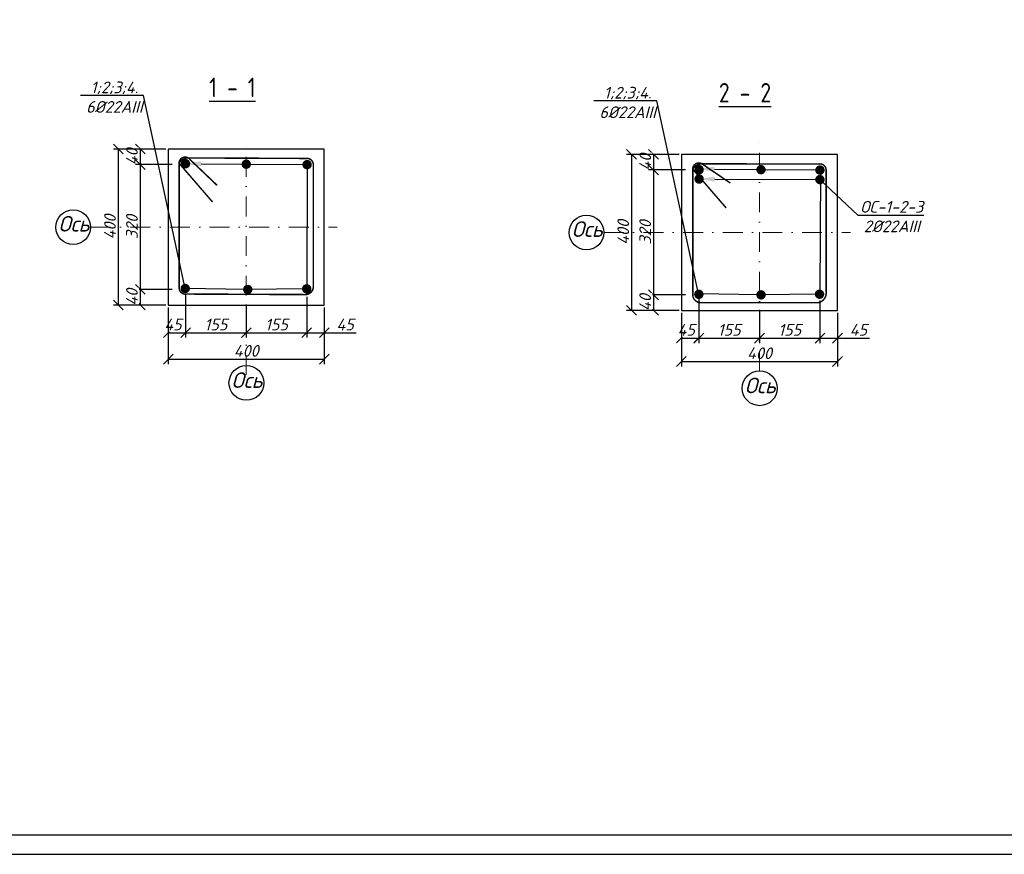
# Model space of a CAD drawing. Header units: millimetres. Extents: x -33345 to 4712671, y -3392 to 121473.
# Tile 519 of 656: x 2599785 to 2625015, y 44501 to 65899. Entities that reach past the tile are written whole.
import ezdxf
from ezdxf import colors
from ezdxf.entities.mleader import LeaderData, LeaderLine
from ezdxf.math import Vec2, Vec3

# ---------------------------------------------------------------- set-up
doc = ezdxf.new("R2010")
doc.units = ezdxf.units.MM
doc.linetypes.add('DASHDOTX2', pattern=[50.8, 25.4, -12.7, 0, -12.7])
doc.layers.add('0.25', color=7, linetype='Continuous', lineweight=25)
doc.layers.add('ACO-текст', color=7, linetype='Continuous', lineweight=20)
doc.layers.add('_линия', color=7, linetype='Continuous')
doc.layers.add('Лист', color=7, linetype='Continuous')
doc.styles.add('#_text', font='CS_Gost2304.shx')
doc.styles.add('_text', font='isocpeui.ttf')
doc.styles.add('ISOCPEUR_1.00', font='isocpeui.ttf')
doc.styles.add('RUSS', font='RUSS.shx', dxfattribs={"width": 0.8, "oblique": 15, "height": 250})
doc.styles.add('simplex 300', font='isocpeui.ttf', dxfattribs={"height": 300})
doc.styles.get("Standard").update_dxf_attribs({"font": 'arial.ttf'})
doc.dimstyles.new('М 100', dxfattribs={"dimscale": 100, "dimtxt": 3, "dimasz": 2.5, "dimexe": 1.25, "dimexo": 0.625, "dimtad": 1, "dimdec": 0, "dimtxsty": 'Standard', "dimblk": 'OBLIQUE', "dimcen": 2.5, "dimadec": 0, "dimazin": 0, "dimtfac": 1, "dimtdec": 0, "dimtmove": 0, "dimatfit": 3, "dimfxl": 1, "dimtfill": 1, "dimarcsym": 0})

# ---------------------------------------------------------------- blocks, each defined once
blk = doc.blocks.new('*U327')
at = {"layer": '0.25', "color": 5, "linetype": 'Continuous', "lineweight": 25, "ltscale": 100}
blk.add_lwpolyline([(-125914, 0), (0, 0), (0, 42000), (-125914, 42000), (-125914, 0)], dxfattribs=at)
at = {"layer": '0.25', "color": 7, "linetype": 'Continuous', "lineweight": 30, "ltscale": 100}
blk.add_lwpolyline([(-123914, 500), (-500, 500), (-500, 41500), (-123914, 41500), (-123914, 500)], dxfattribs=at)
blk = doc.blocks.new('_Oblique')
at = {"color": 0, "linetype": 'ByBlock', "lineweight": -2}
blk.add_line((-0.5, -0.5), (0.5, 0.5), dxfattribs=at)
blk = doc.blocks.new('*D1434')
at = {"color": 0, "lineweight": -2, "ltscale": 100, "transparency": 16777216}
for p, q in [((2617188, 58796), (2617188, 57611)), ((2616742, 58384), (2616742, 57611)), ((2616742, 57736), (2617188, 57736))]:
    blk.add_line(p, q, dxfattribs=at)
at = {"layer": 'Defpoints', "color": 0, "ltscale": 100, "transparency": 16777216}
for p in [(2617188, 58858), (2616742, 58446)]:
    blk.add_point(p, dxfattribs=at)
at = {"color": 0, "lineweight": -2, "ltscale": 100, "transparency": 16777216, "xscale": 250, "yscale": 250, "zscale": 250, "rotation": 180}
blk.add_blockref('_Oblique', (2616742, 57736), dxfattribs=at)
at = {"color": 0, "lineweight": -2, "ltscale": 100, "transparency": 16777216, "xscale": 250, "yscale": 250, "zscale": 250}
blk.add_blockref('_Oblique', (2617188, 57736), dxfattribs=at)
at = {"color": 0, "ltscale": 100, "transparency": 16777216, "insert": (2616865, 57948), "char_height": 300, "attachment_point": 5, "style": 'ISOCPEUR_1.00', "bg_fill": 3, "box_fill_scale": 1.1, "bg_fill_color": 256, "bg_fill_true_color": 13158600, "bg_fill_transparency": 0}
blk.add_mtext('45', dxfattribs=at)
at = {"layer": 'Defpoints', "color": 0, "ltscale": 100, "transparency": 16777216}
blk.add_point((2617188, 57736), dxfattribs=at)
blk = doc.blocks.new('*D1435')
at = {"color": 0, "lineweight": -2, "ltscale": 100, "transparency": 16777216}
for p, q in [((2617188, 58728), (2617188, 57610)), ((2618742, 58458), (2618742, 57610)), ((2617188, 57735), (2618742, 57735))]:
    blk.add_line(p, q, dxfattribs=at)
at = {"layer": 'Defpoints', "color": 0, "ltscale": 100, "transparency": 16777216}
for p in [(2617188, 58790), (2618742, 58521), (2618742, 57735)]:
    blk.add_point(p, dxfattribs=at)
at = {"color": 0, "lineweight": -2, "ltscale": 100, "transparency": 16777216, "xscale": 250, "yscale": 250, "zscale": 250, "rotation": 180}
blk.add_blockref('_Oblique', (2617188, 57735), dxfattribs=at)
at = {"color": 0, "lineweight": -2, "ltscale": 100, "transparency": 16777216, "xscale": 250, "yscale": 250, "zscale": 250}
blk.add_blockref('_Oblique', (2618742, 57735), dxfattribs=at)
at = {"color": 0, "ltscale": 100, "transparency": 16777216, "insert": (2617965, 57947), "char_height": 300, "attachment_point": 5, "style": 'ISOCPEUR_1.00', "bg_fill": 3, "box_fill_scale": 1.1, "bg_fill_color": 256, "bg_fill_true_color": 13158600, "bg_fill_transparency": 0}
blk.add_mtext('155', dxfattribs=at)
blk = doc.blocks.new('*D1436')
at = {"color": 0, "lineweight": -2, "ltscale": 100, "transparency": 16777216}
for p, q in [((2620291, 58704), (2620291, 57610)), ((2620742, 58384), (2620742, 57610)), ((2620291, 57735), (2620742, 57735)), ((2620742, 57735), (2621561, 57735))]:
    blk.add_line(p, q, dxfattribs=at)
at = {"layer": 'Defpoints', "color": 0, "ltscale": 100, "transparency": 16777216}
for p in [(2620291, 58766), (2620742, 58446), (2620742, 57735)]:
    blk.add_point(p, dxfattribs=at)
at = {"color": 0, "lineweight": -2, "ltscale": 100, "transparency": 16777216, "xscale": 250, "yscale": 250, "zscale": 250, "rotation": 180}
blk.add_blockref('_Oblique', (2620291, 57735), dxfattribs=at)
at = {"color": 0, "lineweight": -2, "ltscale": 100, "transparency": 16777216, "xscale": 250, "yscale": 250, "zscale": 250}
blk.add_blockref('_Oblique', (2620742, 57735), dxfattribs=at)
at = {"color": 0, "ltscale": 100, "transparency": 16777216, "insert": (2621277, 57947), "char_height": 300, "attachment_point": 5, "style": 'ISOCPEUR_1.00', "bg_fill": 3, "box_fill_scale": 1.1, "bg_fill_color": 256, "bg_fill_true_color": 13158600, "bg_fill_transparency": 0}
blk.add_mtext('45', dxfattribs=at)
blk = doc.blocks.new('*D1437')
at = {"color": 0, "lineweight": -2, "ltscale": 100, "transparency": 16777216}
for p, q in [((2616742, 58384), (2616742, 57010)), ((2620742, 58384), (2620742, 57010)), ((2616742, 57135), (2620742, 57135))]:
    blk.add_line(p, q, dxfattribs=at)
at = {"layer": 'Defpoints', "color": 0, "ltscale": 100, "transparency": 16777216}
for p in [(2616742, 58446), (2620742, 58446), (2620742, 57135)]:
    blk.add_point(p, dxfattribs=at)
at = {"color": 0, "lineweight": -2, "ltscale": 100, "transparency": 16777216, "xscale": 250, "yscale": 250, "zscale": 250, "rotation": 180}
blk.add_blockref('_Oblique', (2616742, 57135), dxfattribs=at)
at = {"color": 0, "lineweight": -2, "ltscale": 100, "transparency": 16777216, "xscale": 250, "yscale": 250, "zscale": 250}
blk.add_blockref('_Oblique', (2620742, 57135), dxfattribs=at)
at = {"color": 0, "ltscale": 100, "transparency": 16777216, "insert": (2618742, 57347), "char_height": 300, "attachment_point": 5, "style": 'ISOCPEUR_1.00', "bg_fill": 3, "box_fill_scale": 1.1, "bg_fill_color": 256, "bg_fill_true_color": 13158600, "bg_fill_transparency": 0}
blk.add_mtext('400', dxfattribs=at)
blk = doc.blocks.new('*D1438')
at = {"color": 0, "lineweight": -2, "ltscale": 100, "transparency": 16777216}
for p, q in [((2616680, 62446), (2615902, 62446)), ((2616027, 62446), (2616027, 62046)), ((2616843, 62046), (2615902, 62046))]:
    blk.add_line(p, q, dxfattribs=at)
at = {"layer": 'Defpoints', "color": 0, "ltscale": 100, "transparency": 16777216}
for p in [(2616742, 62446), (2616905, 62046)]:
    blk.add_point(p, dxfattribs=at)
at = {"color": 0, "lineweight": -2, "ltscale": 100, "transparency": 16777216, "xscale": 250, "yscale": 250, "zscale": 250}
for p, rotation in [((2616027, 62446), 90), ((2616027, 62046), 270)]:
    blk.add_blockref('_Oblique', p, dxfattribs=dict(at, rotation=rotation))
at = {"color": 0, "ltscale": 100, "transparency": 16777216, "insert": (2615814, 62246), "char_height": 300, "attachment_point": 5, "rotation": 90, "style": 'ISOCPEUR_1.00', "bg_fill": 3, "box_fill_scale": 1.1, "bg_fill_color": 256, "bg_fill_true_color": 13158600, "bg_fill_transparency": 0}
blk.add_mtext('40', dxfattribs=at)
at = {"layer": 'Defpoints', "color": 0, "ltscale": 100, "transparency": 16777216}
blk.add_point((2616027, 62046), dxfattribs=at)
blk = doc.blocks.new('*D1439')
at = {"color": 0, "lineweight": -2, "ltscale": 100, "transparency": 16777216}
for p, q in [((2616326, 62046), (2615900, 62046)), ((2616025, 62046), (2616025, 58846)), ((2616845, 58846), (2615900, 58846))]:
    blk.add_line(p, q, dxfattribs=at)
at = {"layer": 'Defpoints', "color": 0, "ltscale": 100, "transparency": 16777216}
for p in [(2616389, 62046), (2616025, 58846), (2616907, 58846)]:
    blk.add_point(p, dxfattribs=at)
at = {"color": 0, "lineweight": -2, "ltscale": 100, "transparency": 16777216, "xscale": 250, "yscale": 250, "zscale": 250}
for p, rotation in [((2616025, 62046), 90), ((2616025, 58846), 270)]:
    blk.add_blockref('_Oblique', p, dxfattribs=dict(at, rotation=rotation))
at = {"color": 0, "ltscale": 100, "transparency": 16777216, "insert": (2615813, 60446), "char_height": 300, "attachment_point": 5, "rotation": 90, "style": 'ISOCPEUR_1.00', "bg_fill": 3, "box_fill_scale": 1.1, "bg_fill_color": 256, "bg_fill_true_color": 13158600, "bg_fill_transparency": 0}
blk.add_mtext('320', dxfattribs=at)
blk = doc.blocks.new('*D1440')
at = {"color": 0, "lineweight": -2, "ltscale": 100, "transparency": 16777216}
for p, q in [((2616845, 58846), (2615900, 58846)), ((2616025, 58846), (2616025, 58446)), ((2616680, 58446), (2615900, 58446))]:
    blk.add_line(p, q, dxfattribs=at)
at = {"layer": 'Defpoints', "color": 0, "ltscale": 100, "transparency": 16777216}
for p in [(2616907, 58846), (2616742, 58446)]:
    blk.add_point(p, dxfattribs=at)
at = {"color": 0, "lineweight": -2, "ltscale": 100, "transparency": 16777216, "xscale": 250, "yscale": 250, "zscale": 250}
for p, rotation in [((2616025, 58846), 90), ((2616025, 58446), 270)]:
    blk.add_blockref('_Oblique', p, dxfattribs=dict(at, rotation=rotation))
at = {"color": 0, "ltscale": 100, "transparency": 16777216, "insert": (2615813, 58646), "char_height": 300, "attachment_point": 5, "rotation": 90, "style": 'ISOCPEUR_1.00', "bg_fill": 3, "box_fill_scale": 1.1, "bg_fill_color": 256, "bg_fill_true_color": 13158600, "bg_fill_transparency": 0}
blk.add_mtext('40', dxfattribs=at)
at = {"layer": 'Defpoints', "color": 0, "ltscale": 100, "transparency": 16777216}
blk.add_point((2616025, 58446), dxfattribs=at)
blk = doc.blocks.new('*D1441')
at = {"color": 0, "lineweight": -2, "ltscale": 100, "transparency": 16777216}
for p, q in [((2616680, 62446), (2615338, 62446)), ((2615463, 62446), (2615463, 58446)), ((2616680, 58446), (2615338, 58446))]:
    blk.add_line(p, q, dxfattribs=at)
at = {"layer": 'Defpoints', "color": 0, "ltscale": 100, "transparency": 16777216}
for p in [(2616742, 62446), (2615463, 58446), (2616742, 58446)]:
    blk.add_point(p, dxfattribs=at)
at = {"color": 0, "lineweight": -2, "ltscale": 100, "transparency": 16777216, "xscale": 250, "yscale": 250, "zscale": 250}
for p, rotation in [((2615463, 62446), 90), ((2615463, 58446), 270)]:
    blk.add_blockref('_Oblique', p, dxfattribs=dict(at, rotation=rotation))
at = {"color": 0, "ltscale": 100, "transparency": 16777216, "insert": (2615251, 60446), "char_height": 300, "attachment_point": 5, "rotation": 90, "style": 'ISOCPEUR_1.00', "bg_fill": 3, "box_fill_scale": 1.1, "bg_fill_color": 256, "bg_fill_true_color": 13158600, "bg_fill_transparency": 0}
blk.add_mtext('400', dxfattribs=at)
blk = doc.blocks.new('*D1442')
at = {"color": 0, "lineweight": -2, "ltscale": 20, "transparency": 16777216}
for p, q in [((2618742, 58458), (2618742, 57610)), ((2620291, 58384), (2620291, 57610)), ((2618742, 57735), (2620291, 57735))]:
    blk.add_line(p, q, dxfattribs=at)
at = {"layer": 'Defpoints', "color": 0, "ltscale": 20, "transparency": 16777216}
for p in [(2618742, 58521), (2620291, 58446), (2620291, 57735)]:
    blk.add_point(p, dxfattribs=at)
at = {"color": 0, "lineweight": -2, "ltscale": 20, "transparency": 16777216, "xscale": 250, "yscale": 250, "zscale": 250, "rotation": 180}
blk.add_blockref('_Oblique', (2618742, 57735), dxfattribs=at)
at = {"color": 0, "lineweight": -2, "ltscale": 20, "transparency": 16777216, "xscale": 250, "yscale": 250, "zscale": 250}
blk.add_blockref('_Oblique', (2620291, 57735), dxfattribs=at)
at = {"color": 0, "ltscale": 20, "transparency": 16777216, "insert": (2619517, 57947), "char_height": 300, "attachment_point": 5, "style": 'ISOCPEUR_1.00', "bg_fill": 3, "box_fill_scale": 1.1, "bg_fill_color": 256, "bg_fill_true_color": 13158600, "bg_fill_transparency": 0}
blk.add_mtext('155', dxfattribs=at)
blk = doc.blocks.new('*D1443')
at = {"color": 0, "lineweight": -2, "ltscale": 100, "transparency": 16777216}
for p, q in [((2604036, 58883), (2604036, 57748)), ((2603591, 58521), (2603591, 57748)), ((2603591, 57873), (2604036, 57873))]:
    blk.add_line(p, q, dxfattribs=at)
at = {"layer": 'Defpoints', "color": 0, "ltscale": 100, "transparency": 16777216}
for p in [(2604036, 58945), (2603591, 58583)]:
    blk.add_point(p, dxfattribs=at)
at = {"color": 0, "lineweight": -2, "ltscale": 100, "transparency": 16777216, "xscale": 250, "yscale": 250, "zscale": 250, "rotation": 180}
blk.add_blockref('_Oblique', (2603591, 57873), dxfattribs=at)
at = {"color": 0, "lineweight": -2, "ltscale": 100, "transparency": 16777216, "xscale": 250, "yscale": 250, "zscale": 250}
blk.add_blockref('_Oblique', (2604036, 57873), dxfattribs=at)
at = {"color": 0, "ltscale": 100, "transparency": 16777216, "insert": (2603713, 58085), "char_height": 300, "attachment_point": 5, "style": 'ISOCPEUR_1.00', "bg_fill": 3, "box_fill_scale": 1.1, "bg_fill_color": 256, "bg_fill_true_color": 13158600, "bg_fill_transparency": 0}
blk.add_mtext('45', dxfattribs=at)
at = {"layer": 'Defpoints', "color": 0, "ltscale": 100, "transparency": 16777216}
blk.add_point((2604036, 57873), dxfattribs=at)
blk = doc.blocks.new('*D1444')
at = {"color": 0, "lineweight": -2, "ltscale": 100, "transparency": 16777216}
for p, q in [((2604036, 58815), (2604036, 57747)), ((2605591, 58596), (2605591, 57747)), ((2604036, 57872), (2605591, 57872))]:
    blk.add_line(p, q, dxfattribs=at)
at = {"layer": 'Defpoints', "color": 0, "ltscale": 100, "transparency": 16777216}
for p in [(2604036, 58877), (2605591, 58658), (2605591, 57872)]:
    blk.add_point(p, dxfattribs=at)
at = {"color": 0, "lineweight": -2, "ltscale": 100, "transparency": 16777216, "xscale": 250, "yscale": 250, "zscale": 250, "rotation": 180}
blk.add_blockref('_Oblique', (2604036, 57872), dxfattribs=at)
at = {"color": 0, "lineweight": -2, "ltscale": 100, "transparency": 16777216, "xscale": 250, "yscale": 250, "zscale": 250}
blk.add_blockref('_Oblique', (2605591, 57872), dxfattribs=at)
at = {"color": 0, "ltscale": 100, "transparency": 16777216, "insert": (2604813, 58084), "char_height": 300, "attachment_point": 5, "style": 'ISOCPEUR_1.00', "bg_fill": 3, "box_fill_scale": 1.1, "bg_fill_color": 256, "bg_fill_true_color": 13158600, "bg_fill_transparency": 0}
blk.add_mtext('155', dxfattribs=at)
blk = doc.blocks.new('*D1445')
at = {"color": 0, "lineweight": -2, "ltscale": 100, "transparency": 16777216}
for p, q in [((2607139, 58791), (2607139, 57747)), ((2607591, 58521), (2607591, 57747)), ((2607139, 57872), (2607591, 57872)), ((2607591, 57872), (2608409, 57872))]:
    blk.add_line(p, q, dxfattribs=at)
at = {"layer": 'Defpoints', "color": 0, "ltscale": 100, "transparency": 16777216}
for p in [(2607139, 58853), (2607591, 58583), (2607591, 57872)]:
    blk.add_point(p, dxfattribs=at)
at = {"color": 0, "lineweight": -2, "ltscale": 100, "transparency": 16777216, "xscale": 250, "yscale": 250, "zscale": 250, "rotation": 180}
blk.add_blockref('_Oblique', (2607139, 57872), dxfattribs=at)
at = {"color": 0, "lineweight": -2, "ltscale": 100, "transparency": 16777216, "xscale": 250, "yscale": 250, "zscale": 250}
blk.add_blockref('_Oblique', (2607591, 57872), dxfattribs=at)
at = {"color": 0, "ltscale": 100, "transparency": 16777216, "insert": (2608125, 58084), "char_height": 300, "attachment_point": 5, "style": 'ISOCPEUR_1.00', "bg_fill": 3, "box_fill_scale": 1.1, "bg_fill_color": 256, "bg_fill_true_color": 13158600, "bg_fill_transparency": 0}
blk.add_mtext('45', dxfattribs=at)
blk = doc.blocks.new('*D1446')
at = {"color": 0, "lineweight": -2, "ltscale": 100, "transparency": 16777216}
for p, q in [((2603591, 58521), (2603591, 57071)), ((2607591, 58521), (2607591, 57071)), ((2603591, 57196), (2607591, 57196))]:
    blk.add_line(p, q, dxfattribs=at)
at = {"layer": 'Defpoints', "color": 0, "ltscale": 100, "transparency": 16777216}
for p in [(2603591, 58583), (2607591, 58583), (2607591, 57196)]:
    blk.add_point(p, dxfattribs=at)
at = {"color": 0, "lineweight": -2, "ltscale": 100, "transparency": 16777216, "xscale": 250, "yscale": 250, "zscale": 250, "rotation": 180}
blk.add_blockref('_Oblique', (2603591, 57196), dxfattribs=at)
at = {"color": 0, "lineweight": -2, "ltscale": 100, "transparency": 16777216, "xscale": 250, "yscale": 250, "zscale": 250}
blk.add_blockref('_Oblique', (2607591, 57196), dxfattribs=at)
at = {"color": 0, "ltscale": 100, "transparency": 16777216, "insert": (2605591, 57409), "char_height": 300, "attachment_point": 5, "style": 'ISOCPEUR_1.00', "bg_fill": 3, "box_fill_scale": 1.1, "bg_fill_color": 256, "bg_fill_true_color": 13158600, "bg_fill_transparency": 0}
blk.add_mtext('400', dxfattribs=at)
blk = doc.blocks.new('*D1447')
at = {"color": 0, "lineweight": -2, "ltscale": 100, "transparency": 16777216}
for p, q in [((2603528, 62583), (2602750, 62583)), ((2602875, 62583), (2602875, 62183)), ((2603691, 62183), (2602750, 62183))]:
    blk.add_line(p, q, dxfattribs=at)
at = {"layer": 'Defpoints', "color": 0, "ltscale": 100, "transparency": 16777216}
for p in [(2603591, 62583), (2603753, 62183)]:
    blk.add_point(p, dxfattribs=at)
at = {"color": 0, "lineweight": -2, "ltscale": 100, "transparency": 16777216, "xscale": 250, "yscale": 250, "zscale": 250}
for p, rotation in [((2602875, 62583), 90), ((2602875, 62183), 270)]:
    blk.add_blockref('_Oblique', p, dxfattribs=dict(at, rotation=rotation))
at = {"color": 0, "ltscale": 100, "transparency": 16777216, "insert": (2602662, 62383), "char_height": 300, "attachment_point": 5, "rotation": 90, "style": 'ISOCPEUR_1.00', "bg_fill": 3, "box_fill_scale": 1.1, "bg_fill_color": 256, "bg_fill_true_color": 13158600, "bg_fill_transparency": 0}
blk.add_mtext('40', dxfattribs=at)
at = {"layer": 'Defpoints', "color": 0, "ltscale": 100, "transparency": 16777216}
blk.add_point((2602875, 62183), dxfattribs=at)
blk = doc.blocks.new('*D1448')
at = {"color": 0, "lineweight": -2, "ltscale": 100, "transparency": 16777216}
for p, q in [((2603174, 62183), (2602749, 62183)), ((2602874, 62183), (2602874, 58983)), ((2603693, 58983), (2602749, 58983))]:
    blk.add_line(p, q, dxfattribs=at)
at = {"layer": 'Defpoints', "color": 0, "ltscale": 100, "transparency": 16777216}
for p in [(2603237, 62183), (2602874, 58983), (2603755, 58983)]:
    blk.add_point(p, dxfattribs=at)
at = {"color": 0, "lineweight": -2, "ltscale": 100, "transparency": 16777216, "xscale": 250, "yscale": 250, "zscale": 250}
for p, rotation in [((2602874, 62183), 90), ((2602874, 58983), 270)]:
    blk.add_blockref('_Oblique', p, dxfattribs=dict(at, rotation=rotation))
at = {"color": 0, "ltscale": 100, "transparency": 16777216, "insert": (2602661, 60583), "char_height": 300, "attachment_point": 5, "rotation": 90, "style": 'ISOCPEUR_1.00', "bg_fill": 3, "box_fill_scale": 1.1, "bg_fill_color": 256, "bg_fill_true_color": 13158600, "bg_fill_transparency": 0}
blk.add_mtext('320', dxfattribs=at)
blk = doc.blocks.new('*D1449')
at = {"color": 0, "lineweight": -2, "ltscale": 100, "transparency": 16777216}
for p, q in [((2603693, 58983), (2602749, 58983)), ((2602874, 58983), (2602874, 58583)), ((2603528, 58583), (2602749, 58583))]:
    blk.add_line(p, q, dxfattribs=at)
at = {"layer": 'Defpoints', "color": 0, "ltscale": 100, "transparency": 16777216}
for p in [(2603755, 58983), (2603591, 58583)]:
    blk.add_point(p, dxfattribs=at)
at = {"color": 0, "lineweight": -2, "ltscale": 100, "transparency": 16777216, "xscale": 250, "yscale": 250, "zscale": 250}
for p, rotation in [((2602874, 58983), 90), ((2602874, 58583), 270)]:
    blk.add_blockref('_Oblique', p, dxfattribs=dict(at, rotation=rotation))
at = {"color": 0, "ltscale": 100, "transparency": 16777216, "insert": (2602661, 58783), "char_height": 300, "attachment_point": 5, "rotation": 90, "style": 'ISOCPEUR_1.00', "bg_fill": 3, "box_fill_scale": 1.1, "bg_fill_color": 256, "bg_fill_true_color": 13158600, "bg_fill_transparency": 0}
blk.add_mtext('40', dxfattribs=at)
at = {"layer": 'Defpoints', "color": 0, "ltscale": 100, "transparency": 16777216}
blk.add_point((2602874, 58583), dxfattribs=at)
blk = doc.blocks.new('*D1450')
at = {"color": 0, "lineweight": -2, "ltscale": 100, "transparency": 16777216}
for p, q in [((2603528, 62583), (2602186, 62583)), ((2602311, 62583), (2602311, 58583)), ((2603528, 58583), (2602186, 58583))]:
    blk.add_line(p, q, dxfattribs=at)
at = {"layer": 'Defpoints', "color": 0, "ltscale": 100, "transparency": 16777216}
for p in [(2603591, 62583), (2602311, 58583), (2603591, 58583)]:
    blk.add_point(p, dxfattribs=at)
at = {"color": 0, "lineweight": -2, "ltscale": 100, "transparency": 16777216, "xscale": 250, "yscale": 250, "zscale": 250}
for p, rotation in [((2602311, 62583), 90), ((2602311, 58583), 270)]:
    blk.add_blockref('_Oblique', p, dxfattribs=dict(at, rotation=rotation))
at = {"color": 0, "ltscale": 100, "transparency": 16777216, "insert": (2602099, 60583), "char_height": 300, "attachment_point": 5, "rotation": 90, "style": 'ISOCPEUR_1.00', "bg_fill": 3, "box_fill_scale": 1.1, "bg_fill_color": 256, "bg_fill_true_color": 13158600, "bg_fill_transparency": 0}
blk.add_mtext('400', dxfattribs=at)
blk = doc.blocks.new('*D1451')
at = {"color": 0, "lineweight": -2, "ltscale": 20, "transparency": 16777216}
for p, q in [((2605591, 58596), (2605591, 57747)), ((2607139, 58521), (2607139, 57747)), ((2605591, 57872), (2607139, 57872))]:
    blk.add_line(p, q, dxfattribs=at)
at = {"layer": 'Defpoints', "color": 0, "ltscale": 20, "transparency": 16777216}
for p in [(2605591, 58658), (2607139, 58583), (2607139, 57872)]:
    blk.add_point(p, dxfattribs=at)
at = {"color": 0, "lineweight": -2, "ltscale": 20, "transparency": 16777216, "xscale": 250, "yscale": 250, "zscale": 250, "rotation": 180}
blk.add_blockref('_Oblique', (2605591, 57872), dxfattribs=at)
at = {"color": 0, "lineweight": -2, "ltscale": 20, "transparency": 16777216, "xscale": 250, "yscale": 250, "zscale": 250}
blk.add_blockref('_Oblique', (2607139, 57872), dxfattribs=at)
at = {"color": 0, "ltscale": 20, "transparency": 16777216, "insert": (2606365, 58084), "char_height": 300, "attachment_point": 5, "style": 'ISOCPEUR_1.00', "bg_fill": 3, "box_fill_scale": 1.1, "bg_fill_color": 256, "bg_fill_true_color": 13158600, "bg_fill_transparency": 0}
blk.add_mtext('155', dxfattribs=at)

msp = doc.modelspace()

# ---------------------------------------------------------------- linework, layer by layer
at = {"ltscale": 100, "elevation": 1359241.5}
for points in [[(2603590.531, 58583.196), (2607590.531, 58583.196), (2607590.531, 62583.196), (2603590.531, 62583.196)], [(2616742.459, 58446.15), (2620742.459, 58446.15), (2620742.459, 62446.15), (2616742.459, 62446.15)]]:
    msp.add_lwpolyline(points, close=True, dxfattribs=at)
at = {"ltscale": 100, "const_width": 38.06, "elevation": 1359241.5}
for points in [[(2604843.746, 61651.574), (2604106.615, 62354.983, 0.649720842), (2603871.285, 62189.93), (2603871.285, 59021.941, 0.467323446), (2604058.975, 58864.983), (2607107.57, 58851.458, 0.427871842), (2607308.928, 59062.385), (2607308.928, 62183.383, 0.44983918), (2607130.632, 62341.458), (2604106.615, 62354.983, 0.263368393), (2603868.358, 62220.131), (2604727.338, 61224.508)], [(2617995.674, 61711.035), (2617268.32, 62202.093, 0.649720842), (2617032.99, 62037.04), (2617032.99, 58853.107, 0.409247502), (2617220.68, 58646.15), (2620248.893, 58644.976, 0.378566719), (2620450.252, 58905.902), (2620450.252, 62042.844, 0.44983918), (2620271.956, 62200.919), (2617268.32, 62202.093, 0.263368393), (2617030.064, 62067.241), (2617889.043, 61071.618)]]:
    msp.add_lwpolyline(points, format="xyb", dxfattribs=at)
at = {"color": 5, "ltscale": 100, "const_width": 120.318, "elevation": 1359241.5}
for points in [[(2603981.83, 62175.999, 1.108539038), (2604078.554, 62246.485, 0.902088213), (2603981.83, 62175.999, 0.575163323)], [(2605538.531, 62163.649, 1.108539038), (2605635.256, 62234.134, 0.902088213), (2605538.531, 62163.649, 0.575163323)], [(2607097.706, 62153.133, 1.108539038), (2607194.43, 62223.618, 0.902088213), (2607097.706, 62153.133, 0.575163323)], [(2617143.535, 62023.11, 1.108539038), (2617240.26, 62093.595, 0.902088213), (2617143.535, 62023.11, 0.575163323)], [(2618728.959, 62023.11, 1.108539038), (2618825.683, 62093.595, 0.902088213), (2618728.959, 62023.11, 0.575163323)], [(2620239.029, 62012.594, 1.108539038), (2620335.754, 62083.079, 0.902088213), (2620239.029, 62012.594, 0.575163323)], [(2603974.092, 58977.508, 1.108539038), (2604070.817, 59047.994, 0.902088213), (2603974.092, 58977.508, 0.575163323)], [(2607087.102, 58967.531, 1.108539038), (2607183.826, 59038.016, 0.902088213), (2607087.102, 58967.531, 0.575163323)], [(2617135.798, 58828.111, 1.108539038), (2617232.522, 58898.597, 0.902088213), (2617135.798, 58828.111, 0.575163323)], [(2620228.425, 58830.484, 1.108539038), (2620325.15, 58900.97, 0.902088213), (2620228.425, 58830.484, 0.575163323)]]:
    msp.add_lwpolyline(points, format="xyb", dxfattribs=at)
at = {"color": 242, "ltscale": 100, "true_color": 0xcd2027, "const_width": 120.318, "elevation": 1359241.5}
for points in [[(2617143.535, 61784.03, 1.108539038), (2617240.26, 61854.515, 0.902088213), (2617143.535, 61784.03, 0.575163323)], [(2620239.029, 61768.537, 1.108539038), (2620335.754, 61839.022, 0.902088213), (2620239.029, 61768.537, 0.575163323)]]:
    msp.add_lwpolyline(points, format="xyb", dxfattribs=at)
at = {"ltscale": 100}
for centre in [(2601156.541, 60579.227, 1359241.5), (2614308.469, 60442.18, 1359241.5)]:
    msp.add_circle(centre, 446.349, dxfattribs=at)

# ---------------------------------------------------------------- block references
at = {"layer": 'Лист', "ltscale": 100, "transparency": 33554687}
msp.add_blockref('*U327', (2690204.686, 44501.326, 1359241.5), dxfattribs=at)

# ---------------------------------------------------------------- texts
at = {"char_height": 400, "width": 389.36983, "attachment_point": 1, "style": '_text'}
for insert in [(2600777.639, 60867.451, 1359241.5), (2613929.567, 60730.405, 1359241.5), (2605211.804, 56858.743, 1359241.5), (2618363.732, 56721.697, 1359241.5)]:
    msp.add_mtext('Ось', dxfattribs=dict(at, insert=insert))
at = {"layer": '_линия', "color": 18, "true_color": 0x000000, "char_height": 500, "attachment_point": 1, "style": '#_text'}
for s, insert, width in [('{\\L1 - 1}', (2604640.696, 64413.158, 1359241.5), 2195.27184), ('{\\L2 - 2}', (2617702.624, 64276.112, 1359241.5), 3235.38257)]:
    msp.add_mtext(s, dxfattribs=dict(at, insert=insert, width=width))
at = {"layer": 'ACO-текст', "char_height": 270, "width": 5714.87896, "attachment_point": 1, "style": 'RUSS'}
for insert in [(2294106.324, 65479.248, 1359241.5), (2336106.324, 65479.248, 1359241.5), (2411663.702, 51383.739)]:
    msp.add_mtext('\\pi603.34;Размеры хомутов даны по \\P\\pi1278.9;внутренним граням', dxfattribs=dict(at, insert=insert))

# ---------------------------------------------------------------- leaders
at = {"lineweight": 25}
ml = msp.add_multileader_mtext('Standard', dxfattribs=at)
ml.set_content('ОС-1-2-3\\P2%%C22AIII', color=256, style='simplex 300')
ml.set_leader_properties()
ml.build(insert=Vec2(0, 0))
ml.multileader.update_dxf_attribs({"has_dogleg": 0, "text_left_attachment_type": 6, "text_right_attachment_type": 6, "dogleg_length": 0.36, "arrow_head_size": 400})
ctx = ml.context
ctx.base_point, ctx.char_height, ctx.arrow_head_size, ctx.plane_origin = Vec3(2621265.492, 60891.559, 1359241.5), 300, 400, Vec3(2617891.564, 62679.357, 1359241.5)
ctx.left_attachment, ctx.right_attachment, ctx.text_align_type = 6, 6, 1
notes = []
notes.append((ctx, [(0, (1, 1, 0), (2621265.132, 60891.559, 1359241.5), (1, 0), 0.36, [(1, [(2617195.536, 61814.28, 1359241.5), (2620291.03, 61798.787, 1359241.5)], 0, [])])]))
ctx.mtext.insert, ctx.mtext.alignment, ctx.mtext.flow_direction = Vec3(2622132.833, 61251.559, 1359241.5), 2, 5
for ctx, leaders in notes:
    for number, flags, end, landing, length, lines in leaders:
        leader = LeaderData()
        leader.index, (leader.has_last_leader_line, leader.has_dogleg_vector, leader.attachment_direction) = number, flags
        leader.last_leader_point, leader.dogleg_vector, leader.dogleg_length = Vec3(end), Vec3(landing), length
        for number, points, colour, breaks in lines:
            line = LeaderLine()
            line.index, line.vertices, line.color, line.breaks = number, Vec3.list(points), colors.encode_raw_color(colour), breaks
            leader.lines.append(line)
        ctx.leaders.append(leader)

# ---------------------------------------------------------------- next in the draw order: dimensions: what is measured, and where the dimension line sits
at = {"ltscale": 100}
for base, p1, p2, picture, middle in [((2602874.699, 62183.383, 1359241.5), (2603590.531, 62583.196, 1359241.5), (2603753.077, 62183.383, 1359241.5), '*D1447', (2602874.699, 62383.289, 1359241.5)), ((2616026.627, 62046.337, 1359241.5), (2616742.459, 62446.15, 1359241.5), (2616905.005, 62046.337, 1359241.5), '*D1438', (2616026.627, 62246.243, 1359241.5))]:
    dim = msp.add_linear_dim(base=base, p1=p1, p2=p2, angle=270, dimstyle='М 100', override={"dimlfac": 0.1, "dimtxsty": 'ISOCPEUR_1.00', "dimfxl": 100, "dimarcsym": 1}, dxfattribs=at)
    dim.commit()
    dim.dimension.update_dxf_attribs({"geometry": picture, "text_midpoint": middle, "dimtype": 160})
for base, p1, p2, picture, middle in [((2604035.87, 57872.765, 1359241.5), (2603590.531, 58583.196, 1359241.5), (2604035.87, 58945.408, 1359241.5), '*D1443', (2603713.201, 57872.765, 1359241.5)), ((2607590.531, 57871.592, 1359241.5), (2607139.102, 58853.123, 1359241.5), (2607590.531, 58583.196, 1359241.5), '*D1445', (2608124.622, 57871.592, 1359241.5)), ((2617187.798, 57735.719, 1359241.5), (2616742.459, 58446.15, 1359241.5), (2617187.798, 58858.362, 1359241.5), '*D1434', (2616865.129, 57735.719, 1359241.5)), ((2620742.459, 57734.545, 1359241.5), (2620291.03, 58766.077, 1359241.5), (2620742.459, 58446.15, 1359241.5), '*D1436', (2621276.55, 57734.545, 1359241.5))]:
    dim = msp.add_linear_dim(base=base, p1=p1, p2=p2, dimstyle='М 100', override={"dimlfac": 0.1, "dimtxsty": 'ISOCPEUR_1.00', "dimfxl": 100, "dimarcsym": 1}, dxfattribs=at)
    dim.commit()
    dim.dimension.update_dxf_attribs({"geometry": picture, "text_midpoint": middle, "dimtype": 160})

# ---------------------------------------------------------------- next in the draw order: dimensions: what is measured, and where the dimension line sits
for base, p1, p2, picture, middle in [((2602873.526, 58983.057, 1359241.5), (2603236.861, 62183.383, 1359241.5), (2603755.116, 58983.057, 1359241.5), '*D1448', (2602661.026, 60583.22, 1359241.5)), ((2616025.454, 58846.011, 1359241.5), (2616388.789, 62046.337, 1359241.5), (2616907.044, 58846.011, 1359241.5), '*D1439', (2615812.954, 60446.174, 1359241.5))]:
    dim = msp.add_linear_dim(base=base, p1=p1, p2=p2, angle=270, dimstyle='М 100', override={"dimlfac": 0.1, "dimtxsty": 'ISOCPEUR_1.00', "dimfxl": 100, "dimarcsym": 1}, dxfattribs=at)
    dim.commit()
    dim.dimension.update_dxf_attribs({"geometry": picture, "text_midpoint": middle})
for base, p1, p2, picture, middle in [((2605590.531, 57871.592, 1359241.5), (2604035.87, 58877.276, 1359241.5), (2605590.531, 58658.024, 1359241.5), '*D1444', (2604813.201, 58084.092, 1359241.5)), ((2618742.459, 57734.545, 1359241.5), (2617187.798, 58790.23, 1359241.5), (2618742.459, 58520.978, 1359241.5), '*D1435', (2617965.129, 57947.045, 1359241.5))]:
    dim = msp.add_linear_dim(base=base, p1=p1, p2=p2, dimstyle='М 100', override={"dimlfac": 0.1, "dimtxsty": 'ISOCPEUR_1.00', "dimfxl": 100, "dimarcsym": 1}, dxfattribs=at)
    dim.commit()
    dim.dimension.update_dxf_attribs({"geometry": picture, "text_midpoint": middle})

# ---------------------------------------------------------------- next in the draw order: linework, layer by layer
at = {"color": 5, "ltscale": 100, "const_width": 120.318, "elevation": 1359241.5}
for points in [[(2605577.031, 58951.592, 1.108539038), (2605673.755, 59022.077, 0.902088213), (2605577.031, 58951.592, 0.575163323)], [(2618728.959, 58814.546, 1.108539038), (2618825.683, 58885.031, 0.902088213), (2618728.959, 58814.546, 0.575163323)]]:
    msp.add_lwpolyline(points, format="xyb", dxfattribs=at)

# ---------------------------------------------------------------- next in the draw order: dimensions: what is measured, and where the dimension line sits
at = {"ltscale": 100}
for base, p1, p2, picture, middle in [((2607590.531, 57196.321, 1359241.5), (2603590.531, 58583.196, 1359241.5), (2607590.531, 58583.196, 1359241.5), '*D1446', (2605590.531, 57408.821, 1359241.5)), ((2620742.459, 57134.831, 1359241.5), (2616742.459, 58446.15, 1359241.5), (2620742.459, 58446.15, 1359241.5), '*D1437', (2618742.459, 57347.331, 1359241.5))]:
    dim = msp.add_linear_dim(base=base, p1=p1, p2=p2, dimstyle='М 100', override={"dimlfac": 0.1, "dimtxsty": 'ISOCPEUR_1.00', "dimfxl": 100, "dimarcsym": 1}, dxfattribs=at)
    dim.commit()
    dim.dimension.update_dxf_attribs({"geometry": picture, "text_midpoint": middle})

# ---------------------------------------------------------------- next in the draw order: linework, layer by layer
at = {"linetype": 'DASHDOTX2', "lineweight": 5, "ltscale": 20}
for p, q in [((2605590.531, 56792.476, 1359241.5), (2605590.531, 62670.372, 1359241.5)), ((2618742.459, 56895.993, 1359241.5), (2618742.459, 62773.89, 1359241.5))]:
    msp.add_line(p, q, dxfattribs=at)
at = {"ltscale": 100}
for centre in [(2605594.501, 56586.708, 1359241.5), (2618746.429, 56449.662, 1359241.5)]:
    msp.add_circle(centre, 446.349, dxfattribs=at)

# ---------------------------------------------------------------- next in the draw order: dimensions: what is measured, and where the dimension line sits
for base, p1, p2, picture, middle in [((2602873.526, 58583.196, 1359241.5), (2603755.116, 58983.057, 1359241.5), (2603590.531, 58583.196, 1359241.5), '*D1449', (2602873.526, 58783.126, 1359241.5)), ((2616025.454, 58446.15, 1359241.5), (2616907.044, 58846.011, 1359241.5), (2616742.459, 58446.15, 1359241.5), '*D1440', (2616025.454, 58646.08, 1359241.5))]:
    dim = msp.add_linear_dim(base=base, p1=p1, p2=p2, angle=270, dimstyle='М 100', override={"dimlfac": 0.1, "dimtxsty": 'ISOCPEUR_1.00', "dimfxl": 100, "dimarcsym": 1}, dxfattribs=at)
    dim.commit()
    dim.dimension.update_dxf_attribs({"geometry": picture, "text_midpoint": middle, "dimtype": 160})

# ---------------------------------------------------------------- next in the draw order: dimensions: what is measured, and where the dimension line sits
for base, p1, p2, picture, middle in [((2602311.256, 58583.196, 1359241.5), (2603590.531, 62583.196, 1359241.5), (2603590.531, 58583.196, 1359241.5), '*D1450', (2602098.756, 60583.196, 1359241.5)), ((2615463.184, 58446.15, 1359241.5), (2616742.459, 62446.15, 1359241.5), (2616742.459, 58446.15, 1359241.5), '*D1441', (2615250.684, 60446.15, 1359241.5))]:
    dim = msp.add_linear_dim(base=base, p1=p1, p2=p2, angle=270, dimstyle='М 100', override={"dimlfac": 0.1, "dimtxsty": 'ISOCPEUR_1.00', "dimfxl": 100, "dimarcsym": 1}, dxfattribs=at)
    dim.commit()
    dim.dimension.update_dxf_attribs({"geometry": picture, "text_midpoint": middle})
at = {"ltscale": 20}
for base, p1, p2, picture, middle in [((2607139.102, 57871.592, 1359241.5), (2605590.531, 58658.024, 1359241.5), (2607139.102, 58583.196, 1359241.5), '*D1451', (2606364.817, 58084.092, 1359241.5)), ((2620291.03, 57734.545, 1359241.5), (2618742.459, 58520.978, 1359241.5), (2620291.03, 58446.15, 1359241.5), '*D1442', (2619516.745, 57947.045, 1359241.5))]:
    dim = msp.add_linear_dim(base=base, p1=p1, p2=p2, dimstyle='М 100', override={"dimlfac": 0.1, "dimtxsty": 'ISOCPEUR_1.00', "dimtmove": 1, "dimfxl": 100, "dimarcsym": 1}, dxfattribs=at)
    dim.commit()
    dim.dimension.update_dxf_attribs({"geometry": picture, "text_midpoint": middle})

# ---------------------------------------------------------------- next in the draw order: linework, layer by layer
at = {"linetype": 'DASHDOTX2', "lineweight": 5, "ltscale": 20}
for p, q in [((2601602.873, 60583.196, 1359241.5), (2607918.271, 60583.196, 1359241.5)), ((2614754.801, 60446.15, 1359241.5), (2621070.199, 60446.15, 1359241.5))]:
    msp.add_line(p, q, dxfattribs=at)

# ---------------------------------------------------------------- next in the draw order: leaders
at = {"lineweight": 25}
ml = msp.add_multileader_mtext('Standard', dxfattribs=at)
ml.set_content('1;2;3;4.\\P6%%C22AIII', color=256, style='simplex 300')
ml.set_leader_properties()
ml.build(insert=Vec2(0, 0))
ml.multileader.update_dxf_attribs({"has_dogleg": 0, "text_left_attachment_type": 6, "text_right_attachment_type": 6, "dogleg_length": 0.36, "arrow_head_size": 400})
ctx = ml.context
ctx.base_point, ctx.char_height, ctx.arrow_head_size, ctx.plane_origin = Vec3(2601467.095, 63953.798, 1359241.5), 300, 400, Vec3(2603862.173, 62810.337, 1359241.5)
ctx.left_attachment, ctx.right_attachment, ctx.text_align_type = 6, 6, 1
notes = []
notes.append((ctx, [(1, (1, 1, 0), (2602957.591, 63953.798, 1359241.5), (-1, 0), 0.36, [(5, [(2604033.83, 62206.25, 1359241.5), (2605629.031, 62193.899, 1359241.5), (2607149.706, 62183.383, 1359241.5), (2607139.117, 58997.774, 1359241.5), (2605590.519, 58981.842, 1359241.5), (2604026.093, 59007.759, 1359241.5)], 0, [])])]))
ctx.mtext.insert, ctx.mtext.alignment, ctx.mtext.flow_direction = Vec3(2602212.163, 64313.798, 1359241.5), 2, 5
ml = msp.add_multileader_mtext('Standard', dxfattribs=at)
ml.set_content('1;2;3;4.\\P6%%C22AIII', color=256, style='simplex 300')
ml.set_leader_properties()
ml.build(insert=Vec2(0, 0))
ml.multileader.update_dxf_attribs({"has_dogleg": 0, "text_left_attachment_type": 6, "text_right_attachment_type": 6, "dogleg_length": 0.36, "arrow_head_size": 400})
ctx = ml.context
ctx.base_point, ctx.char_height, ctx.arrow_head_size, ctx.plane_origin = Vec3(2614619.023, 63816.752, 1359241.5), 300, 400, Vec3(2617014.101, 62673.29, 1359241.5)
ctx.left_attachment, ctx.right_attachment, ctx.text_align_type = 6, 6, 1
notes.append((ctx, [(1, (1, 1, 0), (2616109.519, 63816.752, 1359241.5), (-1, 0), 0.36, [(5, [(2617185.758, 62069.204, 1359241.5), (2618780.959, 62056.853, 1359241.5), (2620301.634, 62046.337, 1359241.5), (2620291.045, 58860.727, 1359241.5), (2618742.447, 58844.796, 1359241.5), (2617178.021, 58870.713, 1359241.5)], 0, [])])]))
ctx.mtext.insert, ctx.mtext.alignment, ctx.mtext.flow_direction = Vec3(2615364.091, 64176.752, 1359241.5), 2, 5
for ctx, leaders in notes:
    for number, flags, end, landing, length, lines in leaders:
        leader = LeaderData()
        leader.index, (leader.has_last_leader_line, leader.has_dogleg_vector, leader.attachment_direction) = number, flags
        leader.last_leader_point, leader.dogleg_vector, leader.dogleg_length = Vec3(end), Vec3(landing), length
        for number, points, colour, breaks in lines:
            line = LeaderLine()
            line.index, line.vertices, line.color, line.breaks = number, Vec3.list(points), colors.encode_raw_color(colour), breaks
            leader.lines.append(line)
        ctx.leaders.append(leader)

doc.saveas('drawing.dxf')
